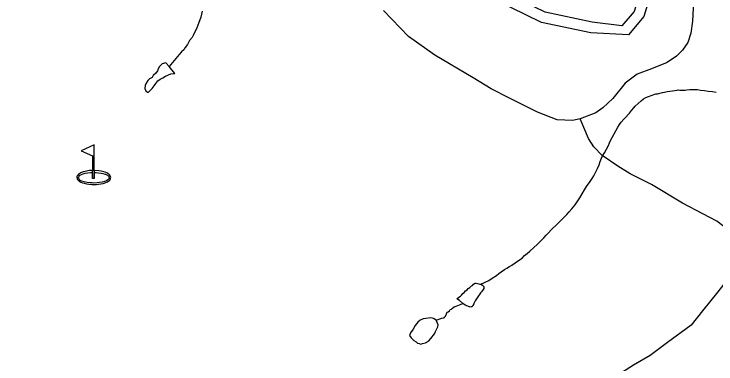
# Model space of a CAD drawing. Extents: x 2206922 to 2357709, y 510027 to 673830.
# Drawn here: x 2306646 to 2309278, y 548303 to 549616 of the extents above; entities that cross this region are included whole.
import ezdxf

# ---------------------------------------------------------------- set-up
doc = ezdxf.new("R2010")
doc.units = 0
for name, color, linetype in [('Exist Cultural Recreational Golf Course CELL', 7, 'Continuous'), ('Exist Hydrographic Buffer Line', 7, 'Continuous'), ('Exist Hydrographic Lake Shore', 7, 'Continuous'), ('Exist Hydrographic Misc Water Feature', 7, 'Continuous'), ('Exist Road Non-System Type 51', 7, 'Continuous')]:
    doc.layers.add(name, color=color, linetype=linetype)

msp = doc.modelspace()

# ---------------------------------------------------------------- linework, layer by layer
at = {"layer": 'Exist Cultural Recreational Golf Course CELL'}
msp.add_lwpolyline([(2306946.3, 549125), (2306898, 549102.6), (2306940.7, 549083.9), (2306940.7, 549029.3), (2306946.3, 549029.3), (2306946.3, 549021.7), (2306946.3, 548998.8), (2306946.3, 549021.7), (2306953.5, 549021.2), (2306962.8, 549020.2), (2306972.4, 549019), (2306978.9, 549017.7), (2306987.4, 549015.2), (2306989.5, 549014.5), (2306996.4, 549010.9), (2307000, 549007.6), (2307001.7, 549004.7), (2307002.6, 549001.8), (2307002.5, 549000.4), (2307002.2, 548999.2), (2307001.9, 548998.2), (2307001.3, 548997), (2306998, 548993.4), (2306993.2, 548990.5), (2306984.9, 548987.3), (2306976.8, 548985.1), (2306965.9, 548983.4), (2306957.7, 548982.2), (2306945.5, 548981.6), (2306938.6, 548982.2), (2306929.8, 548982.6), (2306919.7, 548984), (2306909.3, 548986.3), (2306900.5, 548988.9), (2306894.5, 548991.5), (2306890.8, 548994.4), (2306888.3, 548998), (2306887.5, 549001.1), (2306888.3, 549004.4), (2306890.4, 549007.8), (2306893, 549010.7), (2306895.8, 549012.3), (2306899.2, 549014.1), (2306905.1, 549016), (2306913, 549018.2), (2306923, 549020), (2306932.8, 549021.2), (2306940.7, 549021.7), (2306940.7, 549029.3), (2306946.3, 549029.3), (2306946.3, 548998.8), (2306940.7, 548998.8), (2306940.7, 549021.7), (2306940.7, 549029.3), (2306928.4, 549028.2), (2306922.4, 549027.7), (2306913, 549025.5), (2306905.2, 549023.6), (2306896.6, 549020.2), (2306892.8, 549018), (2306888, 549015), (2306884.9, 549011.7), (2306883, 549009.2), (2306881.8, 549005.4), (2306881.5, 549002.5), (2306882.3, 548998), (2306883.1, 548995.9), (2306885.9, 548992.2), (2306888.4, 548990), (2306892.6, 548987.1), (2306896.2, 548985.3), (2306903.1, 548982.4), (2306908.8, 548980.9), (2306918.1, 548978.7), (2306926.6, 548977), (2306937.7, 548976), (2306944.9, 548975.7), (2306955.2, 548976.3), (2306962.9, 548977), (2306970.9, 548978.5), (2306980.7, 548980.4), (2306990.2, 548983.6), (2306996.1, 548986.7), (2307001.7, 548990.1), (2307004.7, 548993.1), (2307006.5, 548995.7), (2307007.3, 548997.3), (2307007.8, 548998.6), (2307008.2, 549000.5), (2307008.4, 549002.6), (2307008, 549006), (2307006.6, 549009.2), (2307003.6, 549013), (2307001.7, 549015.1), (2306997.2, 549018.1), (2306993.6, 549020.1), (2306987.3, 549022.7), (2306982.9, 549023.9), (2306972.8, 549026.6), (2306964.4, 549028.1), (2306946.3, 549029.3)], close=True, dxfattribs=at)
at = {"layer": 'Exist Hydrographic Buffer Line'}
for points in [[(2306104.7, 551607.6), (2306778.7, 551609.5), (2306906.1, 551559.1), (2307059.6, 551391.9), (2307138.4, 551349.7), (2307393.9, 551301.4), (2307614.9, 551196.9), (2307627.4, 551147), (2307734.7, 551053.2), (2307923.9, 551000.1), (2307958.2, 550972.8), (2307980.7, 550891.2), (2308109.5, 550759.6), (2308254.1, 550735.7), (2308308.8, 550502.1), (2308343.5, 550414.2), (2308494, 550203), (2308702.7, 550039), (2308972.8, 549993.5), (2309007.2, 549744.7), (2308971.3, 549625.6), (2308925.4, 549571)], [(2308925.4, 549571), (2308813.5, 549585.4), (2308637.3, 549622.3), (2308363.8, 549756.6), (2308031.4, 550089.4), (2307893.4, 550151.2), (2307819.6, 550238), (2307772, 550343.9), (2307763.8, 550397.2), (2307632.6, 550681.9), (2307239.3, 551128.7), (2306946.5, 551307.7), (2306780, 551431), (2306682.8, 551460.4), (2306307.9, 551475.8)]]:
    msp.add_lwpolyline(points, dxfattribs=at)
at = {"layer": 'Exist Hydrographic Lake Shore'}
msp.add_lwpolyline([(2309047.2, 549739), (2309007.2, 549606.2), (2308950.2, 549538.2), (2308808.3, 549545.6), (2308624.2, 549584.1), (2308340.2, 549723.6)], dxfattribs=at)
at = {"layer": 'Exist Hydrographic Misc Water Feature'}
for points in [[(2307350.8, 549626.2), (2307346.7, 549604.5), (2307341, 549590.4), (2307335.4, 549574.2), (2307329.7, 549560), (2307321.5, 549544.2), (2307318, 549535.8), (2307313.7, 549528), (2307304.1, 549516.1), (2307296.1, 549501.9), (2307288.1, 549489.7), (2307282.1, 549481.7), (2307274.3, 549473.5), (2307264.7, 549463.6), (2307253, 549449.5), (2307227.2, 549419)], [(2307227.2, 549419), (2307214.7, 549433), (2307201.1, 549429), (2307190.9, 549418.8), (2307187, 549410.8), (2307183.3, 549402.9), (2307177.1, 549394.5), (2307167.3, 549384.6), (2307163.4, 549378.3), (2307153.6, 549372.5), (2307147.4, 549366.5), (2307141.9, 549356.4), (2307138, 549348.1), (2307135.9, 549336.2), (2307140.2, 549328.2), (2307146, 549322.5), (2307150.3, 549322.3), (2307155.8, 549328.3), (2307164, 549336.4), (2307171.6, 549346.6), (2307177.8, 549354.6), (2307185.3, 549364.8), (2307193.5, 549370.9), (2307203.4, 549376.7), (2307213.4, 549382.9), (2307233.5, 549391.2), (2307249.1, 549393.3), (2307227.2, 549419)], [(2308396.8, 548602.2), (2308426.9, 548616.3), (2308438.8, 548624.6), (2308455, 548634.8), (2308464.5, 548642.7), (2308472.7, 548648.7), (2308484.6, 548657.1), (2308494.2, 548663), (2308504, 548669.2), (2308512.4, 548673.2), (2308538.1, 548691.6), (2308552, 548699.6), (2308559.8, 548709.8), (2308570.1, 548718), (2308579.9, 548725.9), (2308609.2, 548752.3), (2308625.2, 548768.5), (2308632.8, 548776.7), (2308641, 548786.8), (2308647.2, 548792.8), (2308663, 548808.7), (2308680.6, 548825.1), (2308690.2, 548835), (2308704, 548849.1), (2308718.3, 548863.2), (2308728.2, 548873.5), (2308737.8, 548885.4), (2308749.9, 548899.8), (2308757.3, 548911.7), (2308767.3, 548926), (2308784.8, 548956.2), (2308793.2, 548968.3), (2308806.7, 548988.1), (2308814.3, 548998.3), (2308820.2, 549008.4), (2308824.5, 549016.3), (2308834.4, 549036.7), (2308839.9, 549050.5), (2308843.6, 549062.5), (2308851.8, 549080.7), (2308859.8, 549094.9), (2308875, 549123.1), (2308879.3, 549133), (2308883.2, 549140.9), (2308888.9, 549153), (2308902.2, 549177.3), (2308910.7, 549191.1), (2308916, 549201.2), (2308922.5, 549209.6), (2308932.2, 549221.5), (2308936.3, 549225.3), (2308953.7, 549243.8), (2308961.9, 549253.9), (2308969.9, 549263.7), (2308975.7, 549270.1), (2308997.2, 549290), (2309007, 549298.2), (2309015.4, 549302.2), (2309025.5, 549306.4), (2309053, 549316.8), (2309058.9, 549316.7), (2309077.2, 549320.9), (2309085.2, 549322.9), (2309094.8, 549325.2), (2309115.1, 549327.4), (2309132.5, 549329.6), (2309136.8, 549331.8), (2309142.8, 549329.7), (2309150.8, 549329.7), (2309162.9, 549329.9), (2309168.6, 549331.9), (2309180.5, 549332.1), (2309188.7, 549332.1), (2309196.7, 549332.1), (2309208.6, 549332.3), (2309220.7, 549330.5), (2309234.8, 549328.8), (2309249, 549326.7), (2309264.8, 549325.1), (2309278.5, 549323)], [(2308328.3, 548529.4), (2308315.8, 548541.4), (2308305.8, 548547.4), (2308313.5, 548553.1), (2308319.7, 548557.4), (2308323.8, 548561.3), (2308329.5, 548567.3), (2308333.6, 548571.6), (2308339.2, 548577.6), (2308345.3, 548581.5), (2308349, 548585.8), (2308355.4, 548589.8), (2308361.3, 548595.8), (2308365, 548597.6), (2308368.7, 548601.9), (2308375.1, 548605.9), (2308378.7, 548605.7), (2308389.2, 548604.1), (2308393.1, 548601.9), (2308396.8, 548602.2)], [(2308396.8, 548602.2), (2308402.9, 548598), (2308407.5, 548594.1), (2308407.3, 548590.1), (2308407.5, 548586.4), (2308405, 548582.3), (2308403.2, 548578.1), (2308399.5, 548574.2), (2308395.4, 548570.4), (2308391.5, 548564.1), (2308387.4, 548558.2), (2308377.7, 548543.8), (2308375.5, 548540.1), (2308371.6, 548531.8), (2308370.1, 548528), (2308366, 548521.7), (2308364.2, 548517.9), (2308360.3, 548517.7), (2308356.2, 548515.9), (2308347.8, 548519.6), (2308337.9, 548523.4), (2308332.2, 548527.5), (2308328.3, 548529.4)], [(2308228.7, 548466.9), (2308250.6, 548474.5), (2308256.5, 548476.5), (2308260.2, 548478.8), (2308264.3, 548482.6), (2308268.2, 548490.9), (2308270.1, 548496.8), (2308274.4, 548499), (2308278.3, 548502.8), (2308282, 548507.1), (2308286.1, 548508.9), (2308289.8, 548512.9), (2308296.1, 548517.2), (2308303.9, 548519.2), (2308328.3, 548529.4)], [(2308228.7, 548466.9), (2308224.6, 548470.4), (2308218.4, 548474.1), (2308208.4, 548476), (2308190.7, 548473.9), (2308180.5, 548471.7), (2308174.7, 548469.8), (2308168.8, 548467.8), (2308160.6, 548459.7), (2308150.5, 548447.5), (2308143.1, 548433.6), (2308133.1, 548419.3), (2308129.2, 548409.3), (2308135.1, 548401.5), (2308145.4, 548391.4), (2308153.4, 548385.8), (2308159.5, 548381.6), (2308165.7, 548379.9), (2308171.2, 548377.8), (2308177.6, 548379.7), (2308189.3, 548382), (2308199.7, 548388.2), (2308209, 548398.1), (2308223.1, 548416.3), (2308227, 548424.2), (2308230.9, 548434.6), (2308235.2, 548442.4), (2308236.4, 548450.3), (2308232.8, 548458.6), (2308228.7, 548466.9)]]:
    msp.add_lwpolyline(points, dxfattribs=at)
at = {"layer": 'Exist Road Non-System Type 51'}
for points in [[(2309132.7, 550399.3), (2309166.4, 550322.4), (2309197.4, 550218.6), (2309208.2, 550167.3), (2309208.2, 550129.5), (2309212.2, 550072.9), (2309208.2, 549933.9), (2309200.1, 549786.9), (2309190.7, 549588.6), (2309183.9, 549544), (2309173.1, 549509), (2309152.9, 549480.6), (2309130, 549457.7), (2309094.9, 549433.4), (2309037, 549410.5), (2308983, 549390.2), (2308937.2, 549356.5), (2308891.3, 549298.5), (2308853.6, 549263.4), (2308828, 549244.6), (2308768.6, 549223)], [(2308768.6, 549223), (2308740.3, 549216.2), (2308682.3, 549218.9), (2308609.5, 549247.3), (2308503.8, 549300.3), (2308435.6, 549334.9), (2308368.2, 549376.8), (2308223.9, 549461.7), (2308125.5, 549531.9), (2308031.1, 549629)], [(2309382.1, 548756.2), (2309357.8, 548784.5), (2309324.1, 548806.1), (2309281, 548838.5), (2309228.4, 548866.8), (2309152.9, 548905.9), (2309037, 548976.1), (2308956.1, 549016.6), (2308910.2, 549044.9), (2308850.9, 549085.4), (2308819.9, 549117.7), (2308799.7, 549148.8), (2308768.6, 549223)], [(2309382.1, 548756.2), (2309364.6, 548709), (2309341.7, 548656.4), (2309312, 548610.5), (2309307.9, 548601.9), (2309285, 548573.6), (2309227.1, 548502.6), (2309185.3, 548448.6), (2309096.3, 548383.9), (2309031.6, 548335.3), (2308969.5, 548298.9), (2308865.7, 548232.8), (2308795.6, 548169.4), (2308726.8, 548087.4), (2308655.9, 547990.7), (2308620.3, 547952.3), (2308576.7, 547917.9), (2308537.1, 547881.5), (2308477.5, 547842.9), (2308433.5, 547823.3)]]:
    msp.add_lwpolyline(points, dxfattribs=at)

doc.saveas('drawing.dxf')
